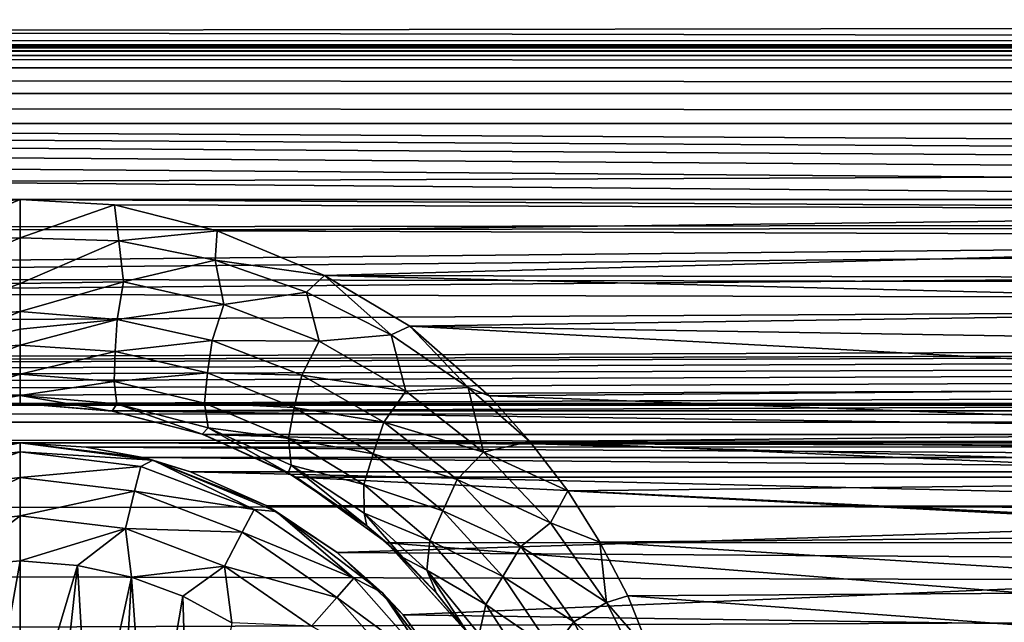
# Model space of a CAD drawing. Header units: metres. Extents: x -95 to 103, y -12 to 12.
# Tile 261 of 520: x -49.2 to -46.7, y 7.98 to 9.51. Entities that reach past the tile are written whole.
import ezdxf

# ---------------------------------------------------------------- set-up
doc = ezdxf.new("R2010")
doc.units = ezdxf.units.M
doc.layers.add('solid_P74500', color=7, linetype='CONTINUOUS')
doc.layers.add('solid_P74500_01', color=7, linetype='CONTINUOUS')

msp = doc.modelspace()

# ---------------------------------------------------------------- linework, layer by layer
at = {"layer": 'solid_P74500'}
for points in [[(92.5, 10.0152, -7.478519), (-94.018356, 9.477332, -8.150471), (-94.018356, 10.085306, -7.38489)], [(92.5, 10.0152, -7.478519), (92.5, 9.409225, -8.228889), (-94.018356, 9.477332, -8.150471)], [(92.5, 9.169497, 8.495161), (92.5, 9.793223, 7.7681), (-94.018356, 9.577682, 8.03231)], [(-12.2, 5.05, 0.5), (-11.7, 9.776363, 0.5), (-88, 9.776363, 0.5)], [(-12.2, 5.05, 0.5), (-88, 9.776363, 0.5), (-88, 5.05, 0.5)], [(92.5, 9.169497, 8.495161), (-94.018356, 9.577682, 8.03231), (-94.018356, 8.920666, 8.756239)], [(-86.199997, 9.423205, -4.3), (-87.224998, 9.55, -4.3), (-12.775, 9.55, -4.3)], [(-86.199997, 9.423205, -4.3), (-12.775, 9.55, -4.3), (-13.8, 9.423205, -4.3)], [(-49.200005, 9.057376, -8.614751), (-54.200005, 9.057376, -8.614751), (-94.018356, 9.477332, -8.150471)], [(-44.200005, 9.057376, -8.614751), (-49.200005, 9.057376, -8.614751), (-94.018356, 9.477332, -8.150471)], [(-39.200005, 9.057376, -8.614751), (-44.200005, 9.057376, -8.614751), (-94.018356, 9.477332, -8.150471)], [(-34.200005, 9.057376, -8.614751), (-39.200005, 9.057376, -8.614751), (-94.018356, 9.477332, -8.150471)], [(-29.200006, 9.057376, -8.614751), (-34.200005, 9.057376, -8.614751), (-94.018356, 9.477332, -8.150471)], [(-24.200006, 9.057376, -8.614751), (-29.200006, 9.057376, -8.614751), (-94.018356, 9.477332, -8.150471)], [(-19.200006, 9.057376, -8.614751), (-24.200006, 9.057376, -8.614751), (-94.018356, 9.477332, -8.150471)], [(-86.199997, 9.44173, -4.343083), (-13.8, 9.443185, -4.348236), (-13.8, 9.45, -4.4)], [(-86.199997, 9.45, -4.4), (-86.199997, 9.44173, -4.343083), (-13.8, 9.45, -4.4)], [(-86.199997, 9.45, -5), (-86.199997, 9.45, -4.4), (-13.8, 9.45, -4.4)], [(-13.8, 9.45, -5), (-86.199997, 9.45, -5), (-13.8, 9.45, -4.4)], [(-13.8, 9.434836, -5.076392), (-86.199997, 9.434776, -5.076537), (-86.199997, 9.45, -5)], [(-13.8, 9.434836, -5.076392), (-86.199997, 9.45, -5), (-13.8, 9.45, -5)], [(-13.8, 9.443185, -4.348236), (-86.199997, 9.423205, -4.3), (-13.8, 9.423205, -4.3)], [(-86.199997, 9.44173, -4.343083), (-86.199997, 9.423205, -4.3), (-13.8, 9.443185, -4.348236)], [(-13.8, 9.391477, -5.141366), (-86.199997, 9.434776, -5.076537), (-13.8, 9.434836, -5.076392)], [(-13.8, 9.391477, -5.141366), (-86.199997, 9.391366, -5.141477), (-86.199997, 9.434776, -5.076537)], [(-13.8, 9.391477, -5.141366), (-13.8, 9.326537, -5.184776), (-86.199997, 9.391366, -5.141477)], [(-13.8, 9.326537, -5.184776), (-86.199997, 9.326391, -5.184836), (-86.199997, 9.391366, -5.141477)], [(-13.8, 9.326537, -5.184776), (-13.8, 9.25, -5.2), (-86.199997, 9.326391, -5.184836)], [(-13.8, 9.25, -5.2), (-86.199997, 9.25, -5.2), (-86.199997, 9.326391, -5.184836)], [(-13.8, 9.25, -5.2), (-86.995445, 8.535221, -5.2), (-86.199997, 9.25, -5.2)], [(-13.8, 9.25, -5.2), (-13.566045, 9.214799, -5.2), (-86.995445, 8.535221, -5.2)], [(-13.566045, 9.214799, -5.2), (-13.35684, 9.115801, -5.2), (-86.995445, 8.535221, -5.2)], [(92.5, 8.487373, 9.175829), (92.5, 9.169497, 8.495161), (-94.018356, 8.920666, 8.756239)], [(-84.199997, 8.54, -7.701844), (92.5, 9.145422, -6.971025), (-92.5, 8.940191, -7.233159)], [(-74.199997, 8.54, -7.701844), (92.5, 9.145422, -6.971025), (-79.199997, 8.54, -7.701844)], [(-69.199997, 8.54, -7.701844), (92.5, 9.145422, -6.971025), (-74.199997, 8.54, -7.701844)], [(-64.199997, 8.54, -7.701844), (92.5, 9.145422, -6.971025), (-69.199997, 8.54, -7.701844)], [(-59.200001, 8.54, -7.701844), (92.5, 9.145422, -6.971025), (-64.199997, 8.54, -7.701844)], [(-54.200001, 8.54, -7.701844), (92.5, 9.145422, -6.971025), (-59.200001, 8.54, -7.701844)], [(-49.200001, 8.54, -7.701844), (92.5, 9.145422, -6.971025), (-54.200001, 8.54, -7.701844)], [(-44.200001, 8.54, -7.701844), (92.5, 9.145422, -6.971025), (-49.200001, 8.54, -7.701844)], [(-13.35684, 9.115801, -5.2), (-13.185196, 8.961563, -5.2), (-86.995445, 8.535221, -5.2)], [(-49.200005, 9.057376, -8.614751), (-49.493057, 9.02928, -8.644195), (-54.200005, 9.057376, -8.614751)], [(-49.451721, 8.951935, -8.698801), (-49.493057, 9.02928, -8.644195), (-49.200005, 9.057376, -8.614751)], [(-49.199982, 8.960335, -8.682782), (-49.451721, 8.951935, -8.698801), (-49.200005, 9.057376, -8.614751)], [(-44.493057, 9.02928, -8.644195), (-48.960751, 9.043484, -8.629334), (-49.200005, 9.057376, -8.614751)], [(-49.199982, 8.960335, -8.682782), (-49.200005, 9.057376, -8.614751), (-48.960751, 9.043484, -8.629334)], [(-44.200005, 9.057376, -8.614751), (-44.493057, 9.02928, -8.644195), (-49.200005, 9.057376, -8.614751)], [(-48.949501, 8.952705, -8.698201), (-49.199982, 8.960335, -8.682782), (-48.960751, 9.043484, -8.629334)], [(-44.493057, 9.02928, -8.644195), (-48.700359, 8.978143, -8.697296), (-48.960751, 9.043484, -8.629334)], [(-48.949501, 8.952705, -8.698201), (-48.960751, 9.043484, -8.629334), (-48.700359, 8.978143, -8.697296)], [(-44.493057, 9.02928, -8.644195), (-44.756618, 8.963315, -8.712577), (-48.700359, 8.978143, -8.697296)], [(-48.949501, 8.952705, -8.698201), (-48.700359, 8.978143, -8.697296), (-48.705162, 8.903148, -8.754843)], [(-48.705162, 8.903148, -8.754843), (-48.700359, 8.978143, -8.697296), (-48.427822, 8.864437, -8.813158)], [(-44.756618, 8.963315, -8.712577), (-48.427822, 8.864437, -8.813158), (-48.700359, 8.978143, -8.697296)], [(-13.185196, 8.961563, -5.2), (-13.064476, 8.764095, -5.2), (-86.995445, 8.535221, -5.2)], [(-49.46175, 8.847548, -8.731838), (-49.451721, 8.951935, -8.698801), (-49.199982, 8.960335, -8.682782)], [(-49.199982, 8.960335, -8.682782), (-49.199963, 8.843924, -8.707972), (-49.46175, 8.847548, -8.731838)], [(-48.949501, 8.952705, -8.698201), (-49.199963, 8.843924, -8.707972), (-49.199982, 8.960335, -8.682782)], [(-48.949501, 8.952705, -8.698201), (-48.938175, 8.848036, -8.731714), (-49.199963, 8.843924, -8.707972)], [(-48.949501, 8.952705, -8.698201), (-48.705162, 8.903148, -8.754843), (-48.938175, 8.848036, -8.731714)], [(-44.756618, 8.963315, -8.712577), (-44.992466, 8.857634, -8.819996), (-48.427822, 8.864437, -8.813158)], [(92.5, 8.487373, 9.175829), (-94.018356, 8.920666, 8.756239), (-94.018356, 8.209083, 9.426609)], [(-48.705162, 8.903148, -8.754843), (-48.682835, 8.790976, -8.803505), (-48.938175, 8.848036, -8.731714)], [(-48.705162, 8.903148, -8.754843), (-48.427822, 8.864437, -8.813158), (-48.473045, 8.822479, -8.843252)], [(-48.705162, 8.903148, -8.754843), (-48.473045, 8.822479, -8.843252), (-48.682835, 8.790976, -8.803505)], [(-48.473045, 8.822479, -8.843252), (-48.427822, 8.864437, -8.813158), (-48.257984, 8.713788, -8.956596)], [(-45.115223, 8.781263, -8.896033), (-48.21125, 8.735947, -8.940538), (-48.427822, 8.864437, -8.813158)], [(-48.257984, 8.713788, -8.956596), (-48.427822, 8.864437, -8.813158), (-48.21125, 8.735947, -8.940538)], [(-44.992466, 8.857634, -8.819996), (-45.115223, 8.781263, -8.896033), (-48.427822, 8.864437, -8.813158)], [(-49.446915, 8.752792, -8.725297), (-49.46175, 8.847548, -8.731838), (-49.199963, 8.843924, -8.707972)], [(-49.199963, 8.843924, -8.707972), (-49.199959, 8.772922, -8.700407), (-49.446915, 8.752792, -8.725297)], [(-48.938175, 8.848036, -8.731714), (-49.199959, 8.772922, -8.700407), (-49.199963, 8.843924, -8.707972)], [(-48.938175, 8.848036, -8.731714), (-48.953758, 8.752831, -8.725092), (-49.199959, 8.772922, -8.700407)], [(-48.938175, 8.848036, -8.731714), (-48.682835, 8.790976, -8.803505), (-48.953758, 8.752831, -8.725092)], [(-48.473045, 8.822479, -8.843252), (-48.441589, 8.697452, -8.914131), (-48.682835, 8.790976, -8.803505)], [(-48.473045, 8.822479, -8.843252), (-48.257984, 8.713788, -8.956596), (-48.441589, 8.697452, -8.914131)], [(-48.682835, 8.790976, -8.803505), (-48.713203, 8.699433, -8.797652), (-48.953758, 8.752831, -8.725092)], [(-48.682835, 8.790976, -8.803505), (-48.441589, 8.697452, -8.914131), (-48.713203, 8.699433, -8.797652)], [(-45.115223, 8.781263, -8.896033), (-45.243198, 8.687765, -8.987366), (-48.21125, 8.735947, -8.940538)], [(-13.064476, 8.764095, -5.2), (-13.004552, 8.535221, -5.2), (-86.995445, 8.535221, -5.2)], [(-49.441639, 8.671274, -8.694287), (-49.446915, 8.752792, -8.725297), (-49.199959, 8.772922, -8.700407)], [(-49.199955, 8.728601, -8.686563), (-49.441639, 8.671274, -8.694287), (-49.199959, 8.772922, -8.700407)], [(-48.953758, 8.752831, -8.725092), (-49.199955, 8.728601, -8.686563), (-49.199959, 8.772922, -8.700407)], [(-48.953758, 8.752831, -8.725092), (-49.199955, 8.687284, -8.666237), (-49.199955, 8.728601, -8.686563)], [(-48.959221, 8.671343, -8.694014), (-49.199955, 8.687284, -8.666237), (-48.953758, 8.752831, -8.725092)], [(-48.959221, 8.671343, -8.694014), (-48.953758, 8.752831, -8.725092), (-48.713203, 8.699433, -8.797652)], [(-49.199955, 8.728601, -8.686563), (-49.199955, 8.687284, -8.666237), (-49.441639, 8.671274, -8.694287)], [(-48.257984, 8.713788, -8.956596), (-48.21125, 8.735947, -8.940538), (-48.062946, 8.580557, -9.088383)], [(-45.366447, 8.581667, -9.088729), (-48.00983, 8.558819, -9.110249), (-48.21125, 8.735947, -8.940538)], [(-48.062946, 8.580557, -9.088383), (-48.21125, 8.735947, -8.940538), (-48.00983, 8.558819, -9.110249)], [(-45.243198, 8.687765, -8.987366), (-45.366447, 8.581667, -9.088729), (-48.21125, 8.735947, -8.940538)], [(-48.257984, 8.713788, -8.956596), (-48.220764, 8.57114, -9.053757), (-48.441589, 8.697452, -8.914131)], [(-48.257984, 8.713788, -8.956596), (-48.062946, 8.580557, -9.088383), (-48.220764, 8.57114, -9.053757)], [(-49.439163, 8.595643, -8.634041), (-49.441639, 8.671274, -8.694287), (-49.199955, 8.687284, -8.666237)], [(-49.199959, 8.614271, -8.605644), (-49.439163, 8.595643, -8.634041), (-49.199955, 8.687284, -8.666237)], [(-48.959221, 8.671343, -8.694014), (-49.199959, 8.614271, -8.605644), (-49.199955, 8.687284, -8.666237)], [(-48.72506, 8.617503, -8.770029), (-48.959221, 8.671343, -8.694014), (-48.713203, 8.699433, -8.797652)], [(-48.72506, 8.617503, -8.770029), (-48.713203, 8.699433, -8.797652), (-48.485458, 8.611586, -8.909285)], [(-48.441589, 8.697452, -8.914131), (-48.485458, 8.611586, -8.909285), (-48.713203, 8.699433, -8.797652)], [(-48.441589, 8.697452, -8.914131), (-48.220764, 8.57114, -9.053757), (-48.485458, 8.611586, -8.909285)], [(-48.961632, 8.595754, -8.633754), (-49.199959, 8.614271, -8.605644), (-48.959221, 8.671343, -8.694014)], [(-48.961632, 8.595754, -8.633754), (-48.959221, 8.671343, -8.694014), (-48.72506, 8.617503, -8.770029)], [(-49.44595, 8.538467, -8.544914), (-49.439163, 8.595643, -8.634041), (-49.199959, 8.614271, -8.605644)], [(-49.19997, 8.559706, -8.514988), (-49.44595, 8.538467, -8.544914), (-49.199959, 8.614271, -8.605644)], [(-48.961632, 8.595754, -8.633754), (-49.19997, 8.559706, -8.514988), (-49.199959, 8.614271, -8.605644)], [(-48.961632, 8.595754, -8.633754), (-48.72506, 8.617503, -8.770029), (-48.732174, 8.540157, -8.71243)], [(-48.732174, 8.540157, -8.71243), (-48.72506, 8.617503, -8.770029), (-48.504845, 8.529674, -8.886116)], [(-48.504845, 8.529674, -8.886116), (-48.72506, 8.617503, -8.770029), (-48.485458, 8.611586, -8.909285)], [(-48.504845, 8.529674, -8.886116), (-48.485458, 8.611586, -8.909285), (-48.276642, 8.492581, -9.04997)], [(-48.220764, 8.57114, -9.053757), (-48.276642, 8.492581, -9.04997), (-48.485458, 8.611586, -8.909285)], [(-48.961632, 8.595754, -8.633754), (-48.9548, 8.538644, -8.544617), (-49.19997, 8.559706, -8.514988)], [(-48.961632, 8.595754, -8.633754), (-48.732174, 8.540157, -8.71243), (-48.9548, 8.538644, -8.544617)], [(-48.062946, 8.580557, -9.088383), (-48.024174, 8.416284, -9.21362), (-48.220764, 8.57114, -9.053757)], [(-48.062946, 8.580557, -9.088383), (-48.00983, 8.558819, -9.110249), (-47.906006, 8.443342, -9.217374)], [(-48.062946, 8.580557, -9.088383), (-47.906006, 8.443342, -9.217374), (-48.024174, 8.416284, -9.21362)], [(-45.366447, 8.581667, -9.088729), (-45.475742, 8.467224, -9.19544), (-48.00983, 8.558819, -9.110249)], [(-49.19997, 8.559706, -8.514988), (-49.432384, 8.520578, -8.433332), (-49.44595, 8.538467, -8.544914)], [(-49.19997, 8.559706, -8.514988), (-49.200001, 8.54, -8.407997), (-49.432384, 8.520578, -8.433332)], [(-48.96706, 8.520485, -8.43343), (-49.200001, 8.54, -8.407997), (-49.19997, 8.559706, -8.514988)], [(-48.9548, 8.538644, -8.544617), (-48.96706, 8.520485, -8.43343), (-49.19997, 8.559706, -8.514988)], [(-48.220764, 8.57114, -9.053757), (-48.024174, 8.416284, -9.21362), (-48.276642, 8.492581, -9.04997)], [(-45.475742, 8.467224, -9.19544), (-47.906006, 8.443342, -9.217374), (-48.00983, 8.558819, -9.110249)], [(-87, 8.49261, -5.204592), (-86.995445, 8.535221, -5.2), (-13, 8.492611, -5.204592)], [(-86.995445, 8.535221, -5.2), (-13.004552, 8.535221, -5.2), (-13, 8.492611, -5.204592)], [(-49.200001, 8.54, -7.701844), (-54.200001, 8.54, -7.701844), (-53.969208, 8.520817, -7.723062)], [(-49.429855, 8.520978, -7.722884), (-49.200001, 8.54, -7.701844), (-53.969208, 8.520817, -7.723062)], [(-49.432384, 8.520578, -8.433332), (-49.200001, 8.54, -8.407997), (-49.429855, 8.520978, -7.722884)], [(-49.200001, 8.54, -8.407997), (-49.200001, 8.54, -7.701844), (-49.429855, 8.520978, -7.722884)], [(-44.200001, 8.54, -7.701844), (-49.200001, 8.54, -7.701844), (-48.969208, 8.520817, -7.723062)], [(-48.96706, 8.520485, -8.43343), (-48.969208, 8.520817, -7.723062), (-49.200001, 8.54, -7.701844)], [(-48.96706, 8.520485, -8.43343), (-49.200001, 8.54, -7.701844), (-49.200001, 8.54, -8.407997)], [(-44.429855, 8.520978, -7.722884), (-44.200001, 8.54, -7.701844), (-48.969208, 8.520817, -7.723062)], [(-48.9548, 8.538644, -8.544617), (-48.73814, 8.461623, -8.506862), (-48.96706, 8.520485, -8.43343)], [(-48.732174, 8.540157, -8.71243), (-48.722622, 8.477684, -8.627227), (-48.9548, 8.538644, -8.544617)], [(-48.9548, 8.538644, -8.544617), (-48.722622, 8.477684, -8.627227), (-48.73814, 8.461623, -8.506862)], [(-48.732174, 8.540157, -8.71243), (-48.504845, 8.529674, -8.886116), (-48.519291, 8.451239, -8.831435)], [(-48.732174, 8.540157, -8.71243), (-48.519291, 8.451239, -8.831435), (-48.722622, 8.477684, -8.627227)], [(-48.519291, 8.451239, -8.831435), (-48.504845, 8.529674, -8.886116), (-48.304352, 8.411588, -9.031435)], [(-48.304352, 8.411588, -9.031435), (-48.504845, 8.529674, -8.886116), (-48.276642, 8.492581, -9.04997)], [(-44.663189, 8.461158, -7.788376), (-44.429855, 8.520978, -7.722884), (-48.969208, 8.520817, -7.723062)], [(-44.663189, 8.461158, -7.788376), (-48.969208, 8.520817, -7.723062), (-48.73526, 8.460627, -7.788954)], [(-48.73814, 8.461623, -8.506862), (-48.73526, 8.460627, -7.788954), (-48.969208, 8.520817, -7.723062)], [(-48.73814, 8.461623, -8.506862), (-48.969208, 8.520817, -7.723062), (-48.96706, 8.520485, -8.43343)], [(92.5, 7.752533, 9.805175), (92.5, 8.487373, 9.175829), (-94.018356, 8.209083, 9.426609)], [(-44.200001, 8.44, -5.224123), (-87, 8.49261, -5.204592), (-13, 8.492611, -5.204592)], [(-87, 8.49261, -5.204592), (-49.200001, 8.44, -5.224123), (-54.200001, 8.44, -5.224123)], [(-87, 8.49261, -5.204592), (-44.200001, 8.44, -5.224123), (-49.200001, 8.44, -5.224123)], [(-48.722622, 8.477684, -8.627227), (-48.520088, 8.363814, -8.627802), (-48.73814, 8.461623, -8.506862)], [(-48.722622, 8.477684, -8.627227), (-48.512047, 8.382983, -8.75055), (-48.520088, 8.363814, -8.627802)], [(-48.519291, 8.451239, -8.831435), (-48.512047, 8.382983, -8.75055), (-48.722622, 8.477684, -8.627227)], [(-48.304352, 8.411588, -9.031435), (-48.276642, 8.492581, -9.04997), (-48.090515, 8.34636, -9.210852)], [(-48.024174, 8.416284, -9.21362), (-48.090515, 8.34636, -9.210852), (-48.276642, 8.492581, -9.04997)], [(-48.520088, 8.363814, -8.627802), (-48.73526, 8.460627, -7.788954), (-48.73814, 8.461623, -8.506862)], [(-44.899006, 8.353099, -7.904159), (-44.663189, 8.461158, -7.788376), (-48.73526, 8.460627, -7.788954)], [(-44.899006, 8.353099, -7.904159), (-48.73526, 8.460627, -7.788954), (-48.499878, 8.352461, -7.904833)], [(-48.520088, 8.363814, -8.627802), (-48.499878, 8.352461, -7.904833), (-48.73526, 8.460627, -7.788954)], [(-48.519291, 8.451239, -8.831435), (-48.304352, 8.411588, -9.031435), (-48.327904, 8.333687, -8.979209)], [(-48.519291, 8.451239, -8.831435), (-48.327904, 8.333687, -8.979209), (-48.512047, 8.382983, -8.75055)], [(-45.475742, 8.467224, -9.19544), (-45.512749, 8.422978, -9.235986), (-47.906006, 8.443342, -9.217374)], [(-49.200001, 8.44, -5.224123), (-49.364891, 8.429509, -5.230221), (-54.200001, 8.44, -5.224123)], [(-49.536465, 8.395703, -11.5), (-49.364891, 8.429509, -5.230221), (-49.200001, 8.44, -5.224123)], [(-49.536465, 8.395703, -11.5), (-49.200001, 8.44, -5.224123), (-49.200001, 8.44, -11.5)], [(-49.505669, 8.380139, -11.614588), (-49.536465, 8.395703, -11.5), (-49.200001, 8.44, -11.5)], [(-49.200001, 8.417253, -11.614588), (-49.505669, 8.380139, -11.614588), (-49.200001, 8.44, -11.5)], [(-44.364891, 8.429509, -5.230221), (-49.032898, 8.429217, -5.230403), (-49.200001, 8.44, -5.224123)], [(-49.200001, 8.44, -11.5), (-49.200001, 8.44, -5.224123), (-49.032898, 8.429217, -5.230403)], [(-44.200001, 8.44, -5.224123), (-44.364891, 8.429509, -5.230221), (-49.200001, 8.44, -5.224123)], [(-49.200001, 8.44, -11.5), (-49.032898, 8.429217, -5.230403), (-48.889034, 8.402259, -5.250598)], [(-48.863537, 8.395703, -11.5), (-49.200001, 8.44, -11.5), (-48.889034, 8.402259, -5.250598)], [(-48.863537, 8.395703, -11.5), (-49.200001, 8.417253, -11.614588), (-49.200001, 8.44, -11.5)], [(-44.364891, 8.429509, -5.230221), (-44.509518, 8.402635, -5.250264), (-49.032898, 8.429217, -5.230403)], [(-44.509518, 8.402635, -5.250264), (-48.889034, 8.402259, -5.250598), (-49.032898, 8.429217, -5.230403)], [(-48.024174, 8.416284, -9.21362), (-47.906006, 8.443342, -9.217374), (-47.810066, 8.317733, -9.33088)], [(-45.574173, 8.342347, -9.30888), (-47.810066, 8.317733, -9.33088), (-47.906006, 8.443342, -9.217374)], [(-45.512749, 8.422978, -9.235986), (-45.574173, 8.342347, -9.30888), (-47.906006, 8.443342, -9.217374)], [(-49.490101, 8.316991, -11.712049), (-49.505669, 8.380139, -11.614588), (-49.200001, 8.417253, -11.614588)], [(-49.490101, 8.316991, -11.712049), (-49.200001, 8.417253, -11.614588), (-49.200001, 8.352216, -11.712049)], [(-48.894333, 8.380139, -11.614588), (-49.200001, 8.352216, -11.712049), (-49.200001, 8.417253, -11.614588)], [(-48.863537, 8.395703, -11.5), (-48.894333, 8.380139, -11.614588), (-49.200001, 8.417253, -11.614588)], [(-44.509518, 8.402635, -5.250264), (-44.63176, 8.366207, -5.293069), (-48.889034, 8.402259, -5.250598)], [(-48.889034, 8.402259, -5.250598), (-44.63176, 8.366207, -5.293069), (-48.768238, 8.366207, -5.293069)], [(-48.863537, 8.395703, -11.5), (-48.889034, 8.402259, -5.250598), (-48.768238, 8.366207, -5.293069)], [(-48.327904, 8.333687, -8.979209), (-48.304352, 8.411588, -9.031435), (-48.126923, 8.267343, -9.196733)], [(-48.126923, 8.267343, -9.196733), (-48.304352, 8.411588, -9.031435), (-48.090515, 8.34636, -9.210852)], [(-48.024174, 8.416284, -9.21362), (-47.853996, 8.236588, -9.38695), (-48.090515, 8.34636, -9.210852)], [(-48.024174, 8.416284, -9.21362), (-47.810066, 8.317733, -9.33088), (-47.853996, 8.236588, -9.38695)], [(-48.894333, 8.380139, -11.614588), (-48.909897, 8.316991, -11.712049), (-49.200001, 8.352216, -11.712049)], [(-48.894333, 8.380139, -11.614588), (-48.60643, 8.270952, -11.614588), (-48.909897, 8.316991, -11.712049)], [(-48.863537, 8.395703, -11.5), (-48.60643, 8.270952, -11.614588), (-48.894333, 8.380139, -11.614588)], [(-48.863537, 8.395703, -11.5), (-48.768238, 8.366207, -5.293069), (-48.575996, 8.280447, -5.426181)], [(-48.863537, 8.395703, -11.5), (-48.575996, 8.280447, -5.426181), (-48.549999, 8.265833, -11.5)], [(-48.863537, 8.395703, -11.5), (-48.549999, 8.265833, -11.5), (-48.60643, 8.270952, -11.614588)], [(-48.512047, 8.382983, -8.75055), (-48.32048, 8.229239, -8.787727), (-48.520088, 8.363814, -8.627802)], [(-48.512047, 8.382983, -8.75055), (-48.326813, 8.260994, -8.901955), (-48.32048, 8.229239, -8.787727)], [(-48.327904, 8.333687, -8.979209), (-48.326813, 8.260994, -8.901955), (-48.512047, 8.382983, -8.75055)], [(-49.490101, 8.316991, -11.712049), (-49.200001, 8.352216, -11.712049), (-49.466789, 8.222411, -11.777164)], [(-49.200001, 8.352216, -11.712049), (-49.200001, 8.254805, -11.777164), (-49.466789, 8.222411, -11.777164)], [(-48.909897, 8.316991, -11.712049), (-49.200001, 8.254805, -11.777164), (-49.200001, 8.352216, -11.712049)], [(-48.768238, 8.366207, -5.293069), (-44.63176, 8.366207, -5.293069), (-44.838207, 8.272575, -5.438244)], [(-48.575996, 8.280447, -5.426181), (-48.768238, 8.366207, -5.293069), (-44.838207, 8.272575, -5.438244)], [(-48.32048, 8.229239, -8.787727), (-48.499878, 8.352461, -7.904833), (-48.520088, 8.363814, -8.627802)], [(-45.130051, 8.186581, -8.076503), (-44.899006, 8.353099, -7.904159), (-48.499878, 8.352461, -7.904833)], [(-45.130051, 8.186581, -8.076503), (-48.499878, 8.352461, -7.904833), (-48.269226, 8.185938, -8.077154)], [(-48.32048, 8.229239, -8.787727), (-48.269226, 8.185938, -8.077154), (-48.499878, 8.352461, -7.904833)], [(-48.327904, 8.333687, -8.979209), (-48.126923, 8.267343, -9.196733), (-48.160397, 8.191937, -9.146291)], [(-48.327904, 8.333687, -8.979209), (-48.160397, 8.191937, -9.146291), (-48.326813, 8.260994, -8.901955)], [(-48.126923, 8.267343, -9.196733), (-48.090515, 8.34636, -9.210852), (-47.929272, 8.176402, -9.385122)], [(-47.853996, 8.236588, -9.38695), (-47.929272, 8.176402, -9.385122), (-48.090515, 8.34636, -9.210852)], [(-45.574173, 8.342347, -9.30888), (-45.661537, 8.207409, -9.428066), (-47.810066, 8.317733, -9.33088)], [(-48.909897, 8.316991, -11.712049), (-48.933208, 8.222411, -11.777164), (-49.200001, 8.254805, -11.777164)], [(-48.909897, 8.316991, -11.712049), (-48.636654, 8.213364, -11.712049), (-48.933208, 8.222411, -11.777164)], [(-48.60643, 8.270952, -11.614588), (-48.636654, 8.213364, -11.712049), (-48.909897, 8.316991, -11.712049)], [(-47.853996, 8.236588, -9.38695), (-47.810066, 8.317733, -9.33088), (-47.728512, 8.18801, -9.444919)], [(-45.661537, 8.207409, -9.428066), (-47.728512, 8.18801, -9.444919), (-47.810066, 8.317733, -9.33088)], [(-48.395794, 8.161398, -5.603641), (-48.575996, 8.280447, -5.426181), (-44.838207, 8.272575, -5.438244)], [(-48.549999, 8.265833, -11.5), (-48.575996, 8.280447, -5.426181), (-48.395794, 8.161398, -5.603641)], [(-49.466789, 8.222411, -11.777164), (-49.200001, 8.254805, -11.777164), (-49.370331, 8.125382, -11.8)], [(-49.200001, 8.254805, -11.777164), (-49.200001, 8.14, -11.8), (-49.370331, 8.125382, -11.8)], [(-48.933208, 8.222411, -11.777164), (-49.200001, 8.14, -11.8), (-49.200001, 8.254805, -11.777164)], [(-48.60643, 8.270952, -11.614588), (-48.353024, 8.096038, -11.614588), (-48.636654, 8.213364, -11.712049)], [(-48.549999, 8.265833, -11.5), (-48.353024, 8.096038, -11.614588), (-48.60643, 8.270952, -11.614588)], [(-48.549999, 8.265833, -11.5), (-48.395794, 8.161398, -5.603641), (-48.280762, 8.059238, -11.5)], [(-48.549999, 8.265833, -11.5), (-48.280762, 8.059238, -11.5), (-48.353024, 8.096038, -11.614588)], [(-48.395794, 8.161398, -5.603641), (-44.838207, 8.272575, -5.438244), (-45.03117, 8.13967, -5.635225)], [(-48.326813, 8.260994, -8.901955), (-48.228977, 8.14852, -8.881587), (-48.32048, 8.229239, -8.787727)], [(-48.326813, 8.260994, -8.901955), (-48.167862, 8.116902, -9.071674), (-48.228977, 8.14852, -8.881587)], [(-48.160397, 8.191937, -9.146291), (-48.167862, 8.116902, -9.071674), (-48.326813, 8.260994, -8.901955)], [(-48.160397, 8.191937, -9.146291), (-48.126923, 8.267343, -9.196733), (-47.974445, 8.100428, -9.375034)], [(-47.974445, 8.100428, -9.375034), (-48.126923, 8.267343, -9.196733), (-47.929272, 8.176402, -9.385122)], [(-48.228977, 8.14852, -8.881587), (-48.269226, 8.185938, -8.077154), (-48.32048, 8.229239, -8.787727)], [(-47.853996, 8.236588, -9.38695), (-47.711864, 8.035035, -9.568677), (-47.929272, 8.176402, -9.385122)], [(-47.853996, 8.236588, -9.38695), (-47.728512, 8.18801, -9.444919), (-47.711864, 8.035035, -9.568677)], [(92.5, 7.752533, 9.805175), (-94.018356, 8.209083, 9.426609), (-94.018356, 7.447287, 10.039319)], [(-48.933208, 8.222411, -11.777164), (-49.054955, 8.12864, -11.8), (-49.200001, 8.14, -11.8)], [(-48.933208, 8.222411, -11.777164), (-48.917507, 8.099016, -11.8), (-49.054955, 8.12864, -11.8)], [(-48.933208, 8.222411, -11.777164), (-48.681923, 8.12711, -11.777164), (-48.917507, 8.099016, -11.8)], [(-48.636654, 8.213364, -11.712049), (-48.681923, 8.12711, -11.777164), (-48.933208, 8.222411, -11.777164)], [(-48.636654, 8.213364, -11.712049), (-48.396152, 8.047357, -11.712049), (-48.681923, 8.12711, -11.777164)], [(-48.353024, 8.096038, -11.614588), (-48.396152, 8.047357, -11.712049), (-48.636654, 8.213364, -11.712049)], [(-45.661537, 8.207409, -9.428066), (-45.735615, 8.064089, -9.550941), (-47.728512, 8.18801, -9.444919)], [(-45.338188, 7.955187, -8.304517), (-45.130051, 8.186581, -8.076503), (-48.269226, 8.185938, -8.077154)], [(-45.338188, 7.955187, -8.304517), (-48.269226, 8.185938, -8.077154), (-48.061371, 7.95457, -8.305107)], [(-48.064331, 7.958691, -9.092649), (-48.061371, 7.95457, -8.305107), (-48.269226, 8.185938, -8.077154)], [(-48.143063, 8.058084, -8.982758), (-48.269226, 8.185938, -8.077154), (-48.228977, 8.14852, -8.881587)], [(-48.064331, 7.958691, -9.092649), (-48.269226, 8.185938, -8.077154), (-48.143063, 8.058084, -8.982758)], [(-48.160397, 8.191937, -9.146291), (-48.017941, 8.029526, -9.32572), (-48.167862, 8.116902, -9.071674)], [(-48.160397, 8.191937, -9.146291), (-47.974445, 8.100428, -9.375034), (-48.017941, 8.029526, -9.32572)], [(-47.974445, 8.100428, -9.375034), (-47.929272, 8.176402, -9.385122), (-47.794556, 7.985523, -9.567693)], [(-47.711864, 8.035035, -9.568677), (-47.794556, 7.985523, -9.567693), (-47.929272, 8.176402, -9.385122)], [(-45.735615, 8.064089, -9.550941), (-47.65778, 8.05173, -9.561361), (-47.728512, 8.18801, -9.444919)], [(-47.711864, 8.035035, -9.568677), (-47.728512, 8.18801, -9.444919), (-47.65778, 8.05173, -9.561361)], [(-48.228165, 8.003443, -5.827108), (-48.395794, 8.161398, -5.603641), (-45.03117, 8.13967, -5.635225)], [(-48.280762, 8.059238, -11.5), (-48.395794, 8.161398, -5.603641), (-48.228165, 8.003443, -5.827108)], [(-49.200001, 8.14, -11.8), (-49.291828, 7.630482, -11.8), (-49.370331, 8.125382, -11.8)], [(-49.200001, 8.14, -11.8), (-49.200001, 7.64, -11.8), (-49.291828, 7.630482, -11.8)], [(-49.054955, 8.12864, -11.8), (-49.200001, 7.64, -11.8), (-49.200001, 8.14, -11.8)], [(-49.054955, 8.12864, -11.8), (-49.108688, 7.630527, -11.8), (-49.200001, 7.64, -11.8)], [(-49.054955, 8.12864, -11.8), (-49.024685, 7.607855, -11.8), (-49.108688, 7.630527, -11.8)], [(-49.054955, 8.12864, -11.8), (-48.917507, 8.099016, -11.8), (-49.024685, 7.607855, -11.8)], [(-48.681923, 8.12711, -11.777164), (-48.787128, 8.050737, -11.8), (-48.917507, 8.099016, -11.8)], [(-48.681923, 8.12711, -11.777164), (-48.663013, 7.983215, -11.8), (-48.787128, 8.050737, -11.8)], [(-48.681923, 8.12711, -11.777164), (-48.460747, 7.974443, -11.777164), (-48.663013, 7.983215, -11.8)], [(-48.396152, 8.047357, -11.712049), (-48.460747, 7.974443, -11.777164), (-48.681923, 8.12711, -11.777164)], [(-48.167862, 8.116902, -9.071674), (-48.143063, 8.058084, -8.982758), (-48.228977, 8.14852, -8.881587)], [(-48.228165, 8.003443, -5.827108), (-45.03117, 8.13967, -5.635225), (-45.209461, 7.959397, -5.887105)], [(-48.167862, 8.116902, -9.071674), (-48.064331, 7.958691, -9.092649), (-48.143063, 8.058084, -8.982758)], [(-48.167862, 8.116902, -9.071674), (-48.035263, 7.954477, -9.252772), (-48.064331, 7.958691, -9.092649)], [(-48.017941, 8.029526, -9.32572), (-48.035263, 7.954477, -9.252772), (-48.167862, 8.116902, -9.071674)], [(-48.017941, 8.029526, -9.32572), (-47.974445, 8.100428, -9.375034), (-47.848385, 7.913625, -9.56118)], [(-47.848385, 7.913625, -9.56118), (-47.974445, 8.100428, -9.375034), (-47.794556, 7.985523, -9.567693)], [(-48.917507, 8.099016, -11.8), (-48.947666, 7.57166, -11.8), (-49.024685, 7.607855, -11.8)], [(-48.917507, 8.099016, -11.8), (-48.876675, 7.520992, -11.8), (-48.947666, 7.57166, -11.8)], [(-48.917507, 8.099016, -11.8), (-48.787128, 8.050737, -11.8), (-48.876675, 7.520992, -11.8)], [(-48.353024, 8.096038, -11.614588), (-48.148842, 7.865563, -11.614588), (-48.396152, 8.047357, -11.712049)], [(-48.280762, 8.059238, -11.5), (-48.148842, 7.865563, -11.614588), (-48.353024, 8.096038, -11.614588)], [(-48.787128, 8.050737, -11.8), (-48.767342, 7.39014, -11.8), (-48.876675, 7.520992, -11.8)], [(-48.787128, 8.050737, -11.8), (-48.663013, 7.983215, -11.8), (-48.767342, 7.39014, -11.8)], [(-48.280762, 8.059238, -11.5), (-48.228165, 8.003443, -5.827108), (-48.077759, 7.79618, -6.10177)], [(-48.280762, 8.059238, -11.5), (-48.077759, 7.79618, -6.10177), (-48.074165, 7.79, -11.5)], [(-48.280762, 8.059238, -11.5), (-48.074165, 7.79, -11.5), (-48.148842, 7.865563, -11.614588)], [(-47.711864, 8.035035, -9.568677), (-47.65778, 8.05173, -9.561361), (-47.599243, 7.905591, -9.682542)], [(-45.735615, 8.064089, -9.550941), (-45.797935, 7.912471, -9.676921), (-47.65778, 8.05173, -9.561361)], [(-45.797935, 7.912471, -9.676921), (-47.599243, 7.905591, -9.682542), (-47.65778, 8.05173, -9.561361)], [(-48.396152, 8.047357, -11.712049), (-48.202366, 7.828617, -11.712049), (-48.460747, 7.974443, -11.777164)], [(-48.148842, 7.865563, -11.614588), (-48.202366, 7.828617, -11.712049), (-48.396152, 8.047357, -11.712049)], [(-48.017941, 8.029526, -9.32572), (-47.901489, 7.849185, -9.512413), (-48.035263, 7.954477, -9.252772)], [(-48.017941, 8.029526, -9.32572), (-47.848385, 7.913625, -9.56118), (-47.901489, 7.849185, -9.512413)], [(-47.711864, 8.035035, -9.568677), (-47.599548, 7.814108, -9.754907), (-47.794556, 7.985523, -9.567693)], [(-47.711864, 8.035035, -9.568677), (-47.599243, 7.905591, -9.682542), (-47.599548, 7.814108, -9.754907)], [(-48.077759, 7.79618, -6.10177), (-48.228165, 8.003443, -5.827108), (-45.209461, 7.959397, -5.887105)], [(-47.848385, 7.913625, -9.56118), (-47.794556, 7.985523, -9.567693), (-47.688114, 7.776078, -9.754655)], [(-47.599548, 7.814108, -9.754907), (-47.688114, 7.776078, -9.754655), (-47.794556, 7.985523, -9.567693)]]:
    msp.add_3dface(points, dxfattribs=at)
at = {"layer": 'solid_P74500_01'}
for points in [[(-90.699997, 9.904712, -5.843516), (92.5, 9.145422, -6.971025), (92.5, 10.103848, -5.491487)], [(-92.5, 8.940191, 7.233159), (-92.5, 9.904712, 5.843516), (92.5, 9.641595, 6.268019)], [(-90.699997, 9.904712, -5.843516), (-92.5, 8.940191, -7.233159), (92.5, 9.145422, -6.971025)], [(-92.5, 8.940191, 7.233159), (92.5, 9.641595, 6.268019), (92.5, 8.572252, 7.665731)], [(-19.200006, 9.057376, -8.614751), (-94.018356, 9.477332, -8.150471), (92.5, 9.409225, -8.228889)], [(-84.199997, 8.54, -7.701844), (-79.199997, 8.54, -7.701844), (92.5, 9.145422, -6.971025)], [(-92.5, 7.788958, 8.459974), (-92.5, 8.940191, 7.233159), (92.5, 8.572252, 7.665731)], [(-92.5, 7.788958, 8.459974), (92.5, 8.572252, 7.665731), (92.5, 7.29035, 8.893468)]]:
    msp.add_3dface(points, dxfattribs=at)

doc.saveas('drawing.dxf')
